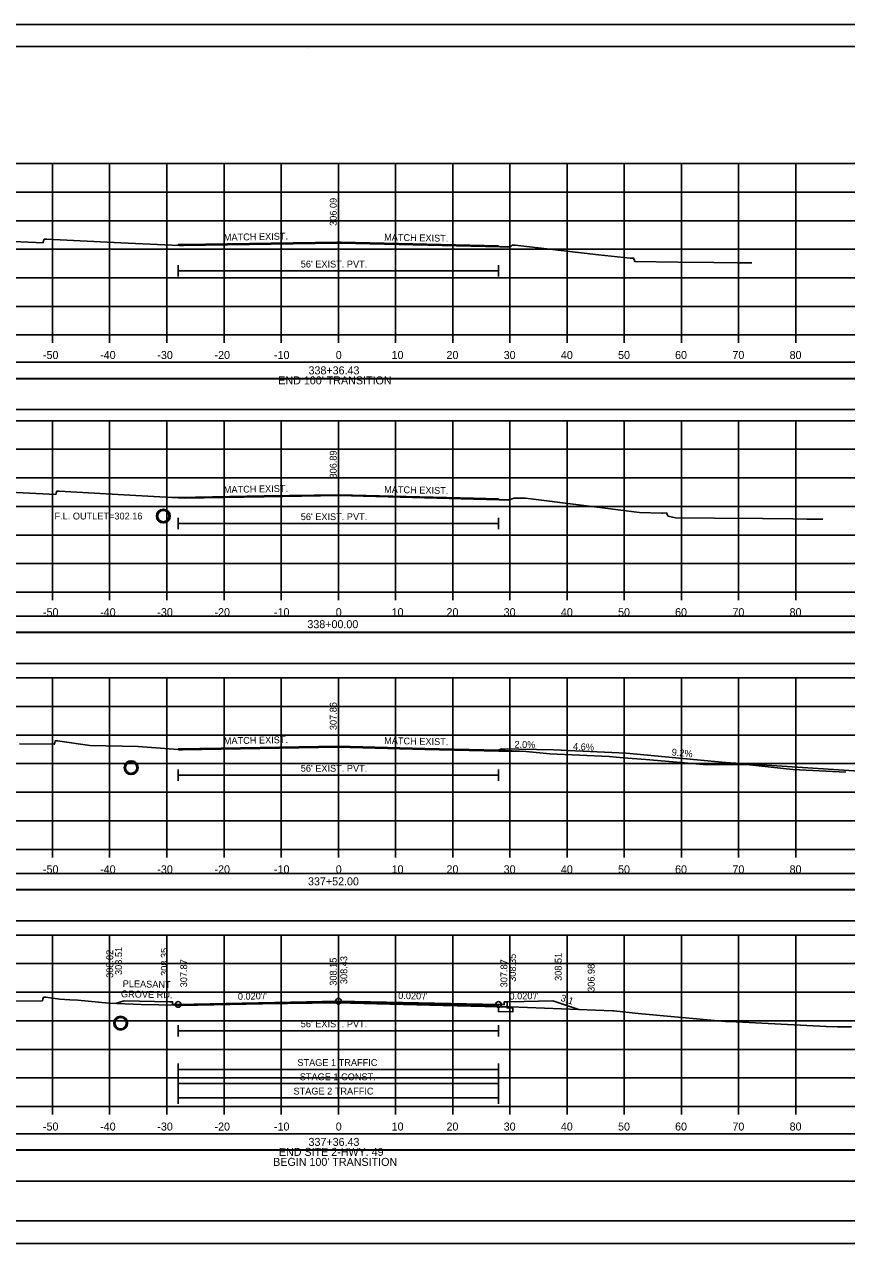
# Model space of a CAD drawing. Extents: x 1368122 to 1710785, y 373130 to 557566.
# Drawn here: x 1370634 to 1370777.8, y 373557 to 373770.3 of the extents above; entities that cross this region are included whole.
import ezdxf

# ---------------------------------------------------------------- set-up
doc = ezdxf.new("R2010")
doc.units = 0
for name, color, linetype in [('R_Alt Surface', 7, 'Continuous'), ('R_Axis', 7, 'Continuous'), ('R_Axis Annot', 7, 'Continuous'), ('R_Border', 7, 'Continuous'), ('R_Drive', 7, 'Continuous'), ('R_Exist Surface', 7, 'Continuous'), ('R_Fin Surface', 7, 'Continuous'), ('R_Grid', 7, 'Continuous'), ('R_No Plot', 7, 'Continuous'), ('R_Striping', 7, 'Continuous'), ('R_Water', 7, 'Continuous'), ('R_Water Annot', 7, 'Continuous'), ('R_Xsect Elev', 7, 'Continuous'), ('R_Xsect Slope', 7, 'Continuous')]:
    doc.layers.add(name, color=color, linetype=linetype)

msp = doc.modelspace()

# ---------------------------------------------------------------- linework, layer by layer
for points in [[(1370539.77, 373708.4), (1370838.07, 373708.4), (1370838.07, 373711.21), (1370539.77, 373711.21)], [(1370539.77, 373702.93), (1370838.07, 373702.93), (1370838.07, 373708.34), (1370539.77, 373708.34)], [(1370539.77, 373663.98), (1370838.07, 373663.98), (1370838.07, 373666.79), (1370539.77, 373666.79)], [(1370539.77, 373658.51), (1370838.07, 373658.51), (1370838.07, 373663.92), (1370539.77, 373663.92)], [(1370539.77, 373618.98), (1370838.07, 373618.98), (1370838.07, 373621.79), (1370539.77, 373621.79)], [(1370539.77, 373613.51), (1370838.07, 373613.51), (1370838.07, 373618.92), (1370539.77, 373618.92)], [(1370539.77, 373573.4), (1370838.07, 373573.4), (1370838.07, 373576.21), (1370539.77, 373576.21)], [(1370539.77, 373567.93), (1370838.07, 373567.93), (1370838.07, 373573.34), (1370539.77, 373573.34)]]:
    msp.add_lwpolyline(points, close=True)
at = {"layer": 'R_Alt Surface'}
for points in [[(1370660.92, 373728.2), (1370660.92, 373726.2)], [(1370660.92, 373727.2), (1370716.92, 373727.2)], [(1370716.92, 373728.2), (1370716.92, 373726.2)], [(1370660.92, 373684), (1370660.92, 373682)], [(1370660.92, 373683), (1370716.92, 373683)], [(1370716.92, 373684), (1370716.92, 373682)], [(1370660.92, 373639.97), (1370660.92, 373637.97)], [(1370716.92, 373639.97), (1370716.92, 373637.97)], [(1370660.92, 373638.97), (1370716.92, 373638.97)], [(1370716.92, 373598.68), (1370688.92, 373599.24), (1370660.92, 373598.68)], [(1370718.42, 373599.33), (1370718.42, 373598.24), (1370719.42, 373598.22), (1370719.42, 373597.55), (1370716.92, 373597.6), (1370716.92, 373597.6), (1370716.92, 373598.68)], [(1370660.92, 373595.25), (1370660.92, 373593.25)], [(1370716.92, 373595.25), (1370716.92, 373593.25)], [(1370660.92, 373594.25), (1370716.92, 373594.25)]]:
    msp.add_lwpolyline(points, dxfattribs=at)
at = {"layer": 'R_Axis'}
for p, q in [((1370538.92, 373715.99), (1370838.92, 373715.99)), ((1370638.92, 373714.59), (1370638.92, 373715.99)), ((1370648.92, 373714.59), (1370648.92, 373715.99)), ((1370658.92, 373714.59), (1370658.92, 373715.99)), ((1370668.92, 373714.59), (1370668.92, 373715.99)), ((1370678.92, 373714.59), (1370678.92, 373715.99)), ((1370688.92, 373714.59), (1370688.92, 373715.99)), ((1370698.92, 373714.59), (1370698.92, 373715.99)), ((1370708.92, 373714.59), (1370708.92, 373715.99)), ((1370718.92, 373714.59), (1370718.92, 373715.99)), ((1370728.92, 373714.59), (1370728.92, 373715.99)), ((1370738.92, 373714.59), (1370738.92, 373715.99)), ((1370748.92, 373714.59), (1370748.92, 373715.99)), ((1370758.92, 373714.59), (1370758.92, 373715.99)), ((1370768.92, 373714.59), (1370768.92, 373715.99)), ((1370538.92, 373670.99), (1370838.92, 373670.99)), ((1370638.92, 373669.59), (1370638.92, 373670.99)), ((1370648.92, 373669.59), (1370648.92, 373670.99)), ((1370658.92, 373669.59), (1370658.92, 373670.99)), ((1370668.92, 373669.59), (1370668.92, 373670.99)), ((1370678.92, 373669.59), (1370678.92, 373670.99)), ((1370688.92, 373669.59), (1370688.92, 373670.99)), ((1370698.92, 373669.59), (1370698.92, 373670.99)), ((1370708.92, 373669.59), (1370708.92, 373670.99)), ((1370718.92, 373669.59), (1370718.92, 373670.99)), ((1370728.92, 373669.59), (1370728.92, 373670.99)), ((1370738.92, 373669.59), (1370738.92, 373670.99)), ((1370748.92, 373669.59), (1370748.92, 373670.99)), ((1370758.92, 373669.59), (1370758.92, 373670.99)), ((1370768.92, 373669.59), (1370768.92, 373670.99)), ((1370538.92, 373625.99), (1370838.92, 373625.99)), ((1370638.92, 373624.59), (1370638.92, 373625.99)), ((1370648.92, 373624.59), (1370648.92, 373625.99)), ((1370658.92, 373624.59), (1370658.92, 373625.99)), ((1370668.92, 373624.59), (1370668.92, 373625.99)), ((1370678.92, 373624.59), (1370678.92, 373625.99)), ((1370688.92, 373624.59), (1370688.92, 373625.99)), ((1370698.92, 373624.59), (1370698.92, 373625.99)), ((1370708.92, 373624.59), (1370708.92, 373625.99)), ((1370718.92, 373624.59), (1370718.92, 373625.99)), ((1370728.92, 373624.59), (1370728.92, 373625.99)), ((1370738.92, 373624.59), (1370738.92, 373625.99)), ((1370748.92, 373624.59), (1370748.92, 373625.99)), ((1370758.92, 373624.59), (1370758.92, 373625.99)), ((1370768.92, 373624.59), (1370768.92, 373625.99)), ((1370538.92, 373580.99), (1370838.92, 373580.99)), ((1370638.92, 373579.59), (1370638.92, 373580.99)), ((1370648.92, 373579.59), (1370648.92, 373580.99)), ((1370658.92, 373579.59), (1370658.92, 373580.99)), ((1370668.92, 373579.59), (1370668.92, 373580.99)), ((1370678.92, 373579.59), (1370678.92, 373580.99)), ((1370688.92, 373579.59), (1370688.92, 373580.99)), ((1370698.92, 373579.59), (1370698.92, 373580.99)), ((1370708.92, 373579.59), (1370708.92, 373580.99)), ((1370718.92, 373579.59), (1370718.92, 373580.99)), ((1370728.92, 373579.59), (1370728.92, 373580.99)), ((1370738.92, 373579.59), (1370738.92, 373580.99)), ((1370748.92, 373579.59), (1370748.92, 373580.99)), ((1370758.92, 373579.59), (1370758.92, 373580.99)), ((1370768.92, 373579.59), (1370768.92, 373580.99))]:
    msp.add_line(p, q, dxfattribs=at)
at = {"layer": 'R_Border'}
for p, q in [((1370530.92, 373766.45), (1370847.1, 373766.45)), ((1370683.44, 373766.19), (1370683.44, 373766.19)), ((1370683.44, 373766.19), (1370683.44, 373766.19)), ((1370847.1, 373560.99), (1370530.92, 373560.99))]:
    msp.add_line(p, q, dxfattribs=at)
at = {"layer": 'R_Drive'}
for p, q in [((1370716.92, 373643.33), (1370717.42, 373643.58)), ((1370717.42, 373643.58), (1370726.58, 373643.4))]:
    msp.add_line(p, q, dxfattribs=at)
at = {"layer": 'R_Exist Surface'}
for points in [[(1370624.19, 373732.71), (1370637.27, 373732.14), (1370637.32, 373732.28), (1370637.48, 373732.74), (1370637.57, 373732.74), (1370637.89, 373732.75), (1370650.88, 373732.13), (1370661.13, 373731.63), (1370661.23, 373731.63), (1370661.86, 373731.64), (1370688.7, 373732.07), (1370689.05, 373732.08), (1370689.41, 373732.07), (1370717.17, 373731.41), (1370718.35, 373731.42), (1370718.98, 373731.42), (1370719.11, 373731.56), (1370719.31, 373731.71), (1370719.56, 373731.71), (1370719.82, 373731.71), (1370734.39, 373730.03), (1370739.94, 373729.45), (1370740.38, 373729.45), (1370740.54, 373729.45), (1370740.69, 373729.01), (1370740.74, 373728.85), (1370748.3, 373728.76), (1370754.6, 373728.69), (1370758.71, 373728.64), (1370761.21, 373728.64)], [(1370626.84, 373688.73), (1370639.5, 373688.08), (1370639.58, 373688.31), (1370639.7, 373688.68), (1370639.86, 373688.68), (1370640.1, 373688.68), (1370651.38, 373688.03), (1370659.79, 373687.56), (1370660.89, 373687.56), (1370660.97, 373687.48), (1370661.27, 373687.47), (1370661.97, 373687.43), (1370675.94, 373687.67), (1370689.03, 373687.88), (1370712.53, 373687.27), (1370717.03, 373687.15), (1370717.25, 373687.15), (1370718.93, 373687.15), (1370719.01, 373687.2), (1370719.6, 373687.41), (1370719.79, 373687.41), (1370719.9, 373687.41), (1370721.66, 373687.44), (1370741.55, 373684.96), (1370745.51, 373684.83), (1370745.68, 373684.84), (1370746.31, 373684.87), (1370746.38, 373684.72), (1370746.58, 373684.29), (1370747.88, 373684), (1370754.7, 373683.93), (1370763.08, 373683.87), (1370768.39, 373683.81), (1370770.82, 373683.78), (1370772.2, 373683.76), (1370773.1, 373683.75), (1370773.65, 373683.75)], [(1370633.14, 373644.44), (1370639.22, 373644.39), (1370639.31, 373644.64), (1370639.42, 373644.99), (1370639.59, 373644.99), (1370639.82, 373644.99), (1370645.43, 373644.18), (1370653.88, 373643.96), (1370660.89, 373643.44), (1370661.1, 373643.43), (1370661.66, 373643.39), (1370668.45, 373643.51), (1370688.83, 373643.85), (1370704.01, 373643.47), (1370716.98, 373643.16), (1370718.17, 373643.16), (1370719.07, 373643.16), (1370721.76, 373643.09), (1370725.91, 373642.71), (1370736.29, 373642.22), (1370738.72, 373642), (1370742.66, 373641.72), (1370752.75, 373640.85), (1370760.3, 373640.84), (1370768.37, 373639.95), (1370777.67, 373639.49)], [(1370626.65, 373599.43), (1370637.15, 373599.5), (1370637.25, 373599.77), (1370637.36, 373600.1), (1370637.55, 373600.1), (1370637.77, 373600.1), (1370640.2, 373599.8), (1370641.98, 373599.67), (1370643.35, 373599.62), (1370648.76, 373599.05), (1370654.43, 373598.84), (1370660.61, 373598.72), (1370661.1, 373598.72), (1370661.45, 373598.69), (1370675.63, 373598.93), (1370688.73, 373599.14), (1370707.22, 373598.69), (1370716.95, 373598.45), (1370718.46, 373598.45), (1370719.04, 373598.45), (1370736.87, 373597.73), (1370737.09, 373597.72), (1370741.32, 373597.26), (1370756.64, 373595.87), (1370758.47, 373595.8), (1370774.23, 373595.01), (1370776.2, 373594.96), (1370777.56, 373594.93), (1370778.68, 373594.91)]]:
    msp.add_lwpolyline(points, dxfattribs=at)
at = {"layer": 'R_Fin Surface'}
for p, q in [((1370660.92, 373731.64), (1370660.92, 373731.8)), ((1370716.92, 373731.41), (1370716.92, 373731.58)), ((1370660.92, 373687.52), (1370660.92, 373687.58)), ((1370716.92, 373687.15), (1370716.92, 373687.32)), ((1370660.92, 373643.44), (1370660.92, 373643.55)), ((1370721.76, 373643.09), (1370716.92, 373643.33))]:
    msp.add_line(p, q, dxfattribs=at)
for points in [[(1370660.92, 373731.8), (1370661.86, 373731.81), (1370688.7, 373732.24), (1370689.05, 373732.25), (1370689.41, 373732.24), (1370716.92, 373731.58)], [(1370660.92, 373687.58), (1370675.93, 373687.84), (1370689.03, 373688.05), (1370712.53, 373687.44), (1370716.92, 373687.32)], [(1370660.92, 373643.55), (1370668.45, 373643.68), (1370688.83, 373644.02), (1370704.01, 373643.64), (1370716.92, 373643.33)], [(1370660.93, 373598.85), (1370659.93, 373598.83), (1370659.93, 373599.33), (1370659.43, 373599.33), (1370651.43, 373599.49), (1370649.96, 373599.01)], [(1370660.92, 373598.85), (1370660.93, 373598.85), (1370688.92, 373599.41), (1370688.93, 373599.41), (1370716.92, 373598.85)], [(1370716.92, 373598.85), (1370717.92, 373598.83), (1370717.92, 373599.33), (1370718.42, 373599.33), (1370721.42, 373599.39), (1370726.42, 373599.49), (1370730.99, 373597.97)]]:
    msp.add_lwpolyline(points, dxfattribs=at)
at = {"layer": 'R_Grid'}
for p, q in [((1370538.92, 373745.99), (1370838.92, 373745.99)), ((1370638.92, 373715.99), (1370638.92, 373745.99)), ((1370648.92, 373715.99), (1370648.92, 373745.99)), ((1370658.92, 373715.99), (1370658.92, 373745.99)), ((1370668.92, 373715.99), (1370668.92, 373745.99)), ((1370678.92, 373715.99), (1370678.92, 373745.99)), ((1370688.92, 373715.99), (1370688.92, 373745.99)), ((1370698.92, 373715.99), (1370698.92, 373745.99)), ((1370708.92, 373715.99), (1370708.92, 373745.99)), ((1370718.92, 373715.99), (1370718.92, 373745.99)), ((1370728.92, 373715.99), (1370728.92, 373745.99)), ((1370738.92, 373715.99), (1370738.92, 373745.99)), ((1370748.92, 373715.99), (1370748.92, 373745.99)), ((1370758.92, 373715.99), (1370758.92, 373745.99)), ((1370768.92, 373715.99), (1370768.92, 373745.99)), ((1370538.92, 373740.99), (1370838.92, 373740.99)), ((1370538.92, 373735.99), (1370838.92, 373735.99)), ((1370538.92, 373730.99), (1370838.92, 373730.99)), ((1370538.92, 373725.99), (1370838.92, 373725.99)), ((1370538.92, 373720.99), (1370838.92, 373720.99)), ((1370538.92, 373715.99), (1370838.92, 373715.99)), ((1370538.92, 373700.99), (1370838.92, 373700.99)), ((1370638.92, 373670.99), (1370638.92, 373700.99)), ((1370648.92, 373670.99), (1370648.92, 373700.99)), ((1370658.92, 373670.99), (1370658.92, 373700.99)), ((1370668.92, 373670.99), (1370668.92, 373700.99)), ((1370678.92, 373670.99), (1370678.92, 373700.99)), ((1370688.92, 373670.99), (1370688.92, 373700.99)), ((1370698.92, 373670.99), (1370698.92, 373700.99)), ((1370708.92, 373670.99), (1370708.92, 373700.99)), ((1370718.92, 373670.99), (1370718.92, 373700.99)), ((1370728.92, 373670.99), (1370728.92, 373700.99)), ((1370738.92, 373670.99), (1370738.92, 373700.99)), ((1370748.92, 373670.99), (1370748.92, 373700.99)), ((1370758.92, 373670.99), (1370758.92, 373700.99)), ((1370768.92, 373670.99), (1370768.92, 373700.99)), ((1370538.92, 373695.99), (1370838.92, 373695.99)), ((1370538.92, 373690.99), (1370838.92, 373690.99)), ((1370538.92, 373685.99), (1370838.92, 373685.99)), ((1370538.92, 373680.99), (1370838.92, 373680.99)), ((1370538.92, 373675.99), (1370838.92, 373675.99)), ((1370538.92, 373670.99), (1370838.92, 373670.99)), ((1370538.92, 373655.99), (1370838.92, 373655.99)), ((1370638.92, 373625.99), (1370638.92, 373655.99)), ((1370648.92, 373625.99), (1370648.92, 373655.99)), ((1370658.92, 373625.99), (1370658.92, 373655.99)), ((1370668.92, 373625.99), (1370668.92, 373655.99)), ((1370678.92, 373625.99), (1370678.92, 373655.99)), ((1370688.92, 373625.99), (1370688.92, 373655.99)), ((1370698.92, 373625.99), (1370698.92, 373655.99)), ((1370708.92, 373625.99), (1370708.92, 373655.99)), ((1370718.92, 373625.99), (1370718.92, 373655.99)), ((1370728.92, 373625.99), (1370728.92, 373655.99)), ((1370738.92, 373625.99), (1370738.92, 373655.99)), ((1370748.92, 373625.99), (1370748.92, 373655.99)), ((1370758.92, 373625.99), (1370758.92, 373655.99)), ((1370768.92, 373625.99), (1370768.92, 373655.99)), ((1370538.92, 373650.99), (1370838.92, 373650.99)), ((1370538.92, 373645.99), (1370838.92, 373645.99)), ((1370538.92, 373640.99), (1370838.92, 373640.99)), ((1370538.92, 373635.99), (1370838.92, 373635.99)), ((1370538.92, 373630.99), (1370838.92, 373630.99)), ((1370538.92, 373625.99), (1370838.92, 373625.99)), ((1370538.92, 373610.99), (1370838.92, 373610.99)), ((1370638.92, 373580.99), (1370638.92, 373610.99)), ((1370648.92, 373580.99), (1370648.92, 373610.99)), ((1370658.92, 373580.99), (1370658.92, 373610.99)), ((1370668.92, 373580.99), (1370668.92, 373610.99)), ((1370678.92, 373580.99), (1370678.92, 373610.99)), ((1370688.92, 373580.99), (1370688.92, 373610.99)), ((1370698.92, 373580.99), (1370698.92, 373610.99)), ((1370708.92, 373580.99), (1370708.92, 373610.99)), ((1370718.92, 373580.99), (1370718.92, 373610.99)), ((1370728.92, 373580.99), (1370728.92, 373610.99)), ((1370738.92, 373580.99), (1370738.92, 373610.99)), ((1370748.92, 373580.99), (1370748.92, 373610.99)), ((1370758.92, 373580.99), (1370758.92, 373610.99)), ((1370768.92, 373580.99), (1370768.92, 373610.99)), ((1370538.92, 373605.99), (1370838.92, 373605.99)), ((1370538.92, 373600.99), (1370838.92, 373600.99)), ((1370538.92, 373595.99), (1370838.92, 373595.99)), ((1370538.92, 373590.99), (1370838.92, 373590.99)), ((1370538.92, 373585.99), (1370838.92, 373585.99)), ((1370538.92, 373580.99), (1370838.92, 373580.99))]:
    msp.add_line(p, q, dxfattribs=at)
at = {"layer": 'R_No Plot'}
for p, q in [((1370518.52, 373770.34), (1370851.85, 373770.34)), ((1370518.52, 373557.01), (1370851.85, 373557.01))]:
    msp.add_line(p, q, dxfattribs=at)
for points in [[(1370518.51, 373770.34), (1370851.85, 373770.34), (1370851.85, 373557), (1370518.51, 373557)], [(1370764.84, 373766.45), (1370784.46, 373766.45), (1370784.46, 373756.57), (1370800.57, 373756.57), (1370823.77, 373756.57), (1370823.89, 373728.41), (1370847.1, 373728.41), (1370847.1, 373560.99), (1370530.92, 373560.99), (1370530.92, 373766.45)]]:
    msp.add_lwpolyline(points, close=True, dxfattribs=at)
for centre, radius in [((1370658.31, 373684.31), 1.21), ((1370652.67, 373640.28), 1.21), ((1370660.92, 373598.85), 0.5), ((1370688.92, 373599.41), 0.5), ((1370716.92, 373598.85), 0.5), ((1370650.84, 373595.59), 1.21)]:
    msp.add_circle(centre, radius, dxfattribs=at)
at = {"layer": 'R_Striping'}
for points in [[(1370660.92, 373588.49), (1370660.92, 373581.49)], [(1370716.92, 373588.49), (1370716.92, 373581.49)], [(1370716.92, 373587.49), (1370660.92, 373587.49)], [(1370716.92, 373584.99), (1370660.92, 373584.99)], [(1370716.92, 373582.49), (1370660.92, 373582.49)]]:
    msp.add_lwpolyline(points, dxfattribs=at)
at = {"layer": 'R_Water'}
for centre in [(1370658.31, 373684.31), (1370652.67, 373640.28), (1370650.84, 373595.59)]:
    msp.add_circle(centre, 1, dxfattribs=at)
at = {"layer": 'R_Xsect Elev'}
for p, q in [((1370688.92, 373732.08), (1370688.92, 373742.08)), ((1370688.92, 373687.88), (1370688.92, 373697.88)), ((1370688.92, 373643.85), (1370688.92, 373653.85)), ((1370726.58, 373643.4), (1370739.26, 373642.81)), ((1370739.26, 373642.81), (1370756.62, 373641.21)), ((1370820.87, 373636.97), (1370756.62, 373641.21)), ((1370688.92, 373599.13), (1370688.92, 373609.13))]:
    msp.add_line(p, q, dxfattribs=at)

# ---------------------------------------------------------------- texts
at = {"layer": 'R_Axis Annot'}
for s, p in [('-50', (1370637.26, 373711.79)), ('-40', (1370647.26, 373711.79)), ('-30', (1370657.26, 373711.79)), ('-20', (1370667.26, 373711.79)), ('-10', (1370677.66, 373711.79)), ('0', (1370688.46, 373711.79)), ('10', (1370698.23, 373711.79)), ('20', (1370707.83, 373711.79)), ('30', (1370717.83, 373711.79)), ('40', (1370727.83, 373711.79)), ('50', (1370737.83, 373711.79)), ('60', (1370747.8, 373711.79)), ('70', (1370757.83, 373711.79)), ('80', (1370767.83, 373711.79)), ('338+36.43', (1370683.7, 373709.1)), ("END 100' TRANSITION", (1370678.41, 373707.35)), ('-50', (1370637.26, 373666.79)), ('-40', (1370647.26, 373666.79)), ('-30', (1370657.26, 373666.79)), ('-20', (1370667.26, 373666.79)), ('-10', (1370677.66, 373666.79)), ('0', (1370688.46, 373666.79)), ('10', (1370698.23, 373666.79)), ('20', (1370707.83, 373666.79)), ('30', (1370717.83, 373666.79)), ('40', (1370727.83, 373666.79)), ('50', (1370737.83, 373666.79)), ('60', (1370747.8, 373666.79)), ('70', (1370757.83, 373666.79)), ('80', (1370767.83, 373666.79)), ('338+00.00', (1370683.5, 373664.69)), ('-50', (1370637.26, 373621.79)), ('-40', (1370647.26, 373621.79)), ('-30', (1370657.26, 373621.79)), ('-20', (1370667.26, 373621.79)), ('-10', (1370677.66, 373621.79)), ('0', (1370688.46, 373621.79)), ('10', (1370698.23, 373621.79)), ('20', (1370707.83, 373621.79)), ('30', (1370717.83, 373621.79)), ('40', (1370727.83, 373621.79)), ('50', (1370737.83, 373621.79)), ('60', (1370747.8, 373621.79)), ('70', (1370757.83, 373621.79)), ('80', (1370767.83, 373621.79)), ('337+52.00', (1370683.61, 373619.69)), ('-50', (1370637.26, 373576.79)), ('-40', (1370647.26, 373576.79)), ('-30', (1370657.26, 373576.79)), ('-20', (1370667.26, 373576.79)), ('-10', (1370677.66, 373576.79)), ('0', (1370688.46, 373576.79)), ('10', (1370698.23, 373576.79)), ('20', (1370707.83, 373576.79)), ('30', (1370717.83, 373576.79)), ('40', (1370727.83, 373576.79)), ('50', (1370737.83, 373576.79)), ('60', (1370747.8, 373576.79)), ('70', (1370757.83, 373576.79)), ('80', (1370767.83, 373576.79)), ('337+36.43', (1370683.7, 373574.1)), ('END SITE 2-HWY. 49', (1370678.51, 373572.35)), ("BEGIN 100' TRANSITION", (1370677.52, 373570.6))]:
    msp.add_text(s, height=1.4, dxfattribs=at).set_placement(p)
at = {"layer": 'R_Drive'}
for s, rotation, p in [('4.6%', 357.3663, (1370729.94, 373643.42)), ('9.2%', 354.7325, (1370747.17, 373642.43))]:
    msp.add_text(s, height=1.2, rotation=rotation, dxfattribs=at).set_placement(p)
at = {"layer": 'R_Fin Surface'}
for s, rotation, p in [('308.02', 90, (1370649.54, 373603.5)), ('308.51', 90, (1370651.08, 373604.01)), ('308.35', 90, (1370659.08, 373603.85)), ('GROVE RD.', 358.8543, (1370650.89, 373600.11)), ('PLEASANT', 358.8543, (1370651.19, 373601.9))]:
    msp.add_text(s, height=1.2, rotation=rotation, dxfattribs=at).set_placement(p)
at = {"layer": 'R_Striping'}
for s, p in [('STAGE 1 TRAFFIC', (1370681.75, 373588.09)), ('STAGE 1 CONST.', (1370682.17, 373585.59)), ('STAGE 2 TRAFFIC', (1370681.07, 373583.09))]:
    msp.add_text(s, height=1.2, dxfattribs=at).set_placement(p)
at = {"layer": 'R_Water'}
for p in [(1370682.34, 373727.8), (1370682.34, 373683.6), (1370682.34, 373639.57), (1370682.34, 373594.85)]:
    msp.add_text("56' EXIST. PVT.", height=1.2, dxfattribs=at).set_placement(p)
at = {"layer": 'R_Water Annot'}
msp.add_text('F.L. OUTLET=302.16', height=1.2, dxfattribs=at).set_placement((1370639.27, 373683.71))
at = {"layer": 'R_Xsect Elev'}
for s, rotation, p in [('306.09', 90, (1370688.62, 373735.08)), ('306.89', 90, (1370688.62, 373690.88)), ('307.86', 90, (1370688.62, 373646.85)), ('2.0%', 358.8542, (1370719.7, 373643.77)), ('308.35', 90, (1370719.97, 373602.81)), ('308.51', 90, (1370727.97, 373602.97)), ('307.87', 90, (1370662.47, 373601.85)), ('308.15', 90, (1370688.62, 373602.13)), ('308.43', 90, (1370690.47, 373602.41)), ('307.87', 90, (1370718.47, 373601.85)), ('306.98', 90, (1370733.73, 373601.05))]:
    msp.add_text(s, height=1.2, rotation=rotation, dxfattribs=at).set_placement(p)
at = {"layer": 'R_Xsect Slope'}
for s, rotation, p in [('MATCH EXIST.', 1.1458, (1370668.89, 373732.47)), ('MATCH EXIST.', 358.8542, (1370696.91, 373732.52)), ('MATCH EXIST.', 1.1458, (1370668.89, 373688.33)), ('MATCH EXIST.', 358.8542, (1370696.91, 373688.38)), ('MATCH EXIST.', 1.1458, (1370668.89, 373644.37)), ('MATCH EXIST.', 358.8542, (1370696.91, 373644.43)), ("0.020'/'", 1.1458, (1370671.35, 373599.66)), ("0.020'/'", 358.8542, (1370699.37, 373599.81)), ("0.020'/'", 1.1458, (1370718.85, 373599.7)), ('3:1', 341.5651, (1370727.69, 373599.5))]:
    msp.add_text(s, height=1.2, rotation=rotation, dxfattribs=at).set_placement(p)

doc.saveas('drawing.dxf')
